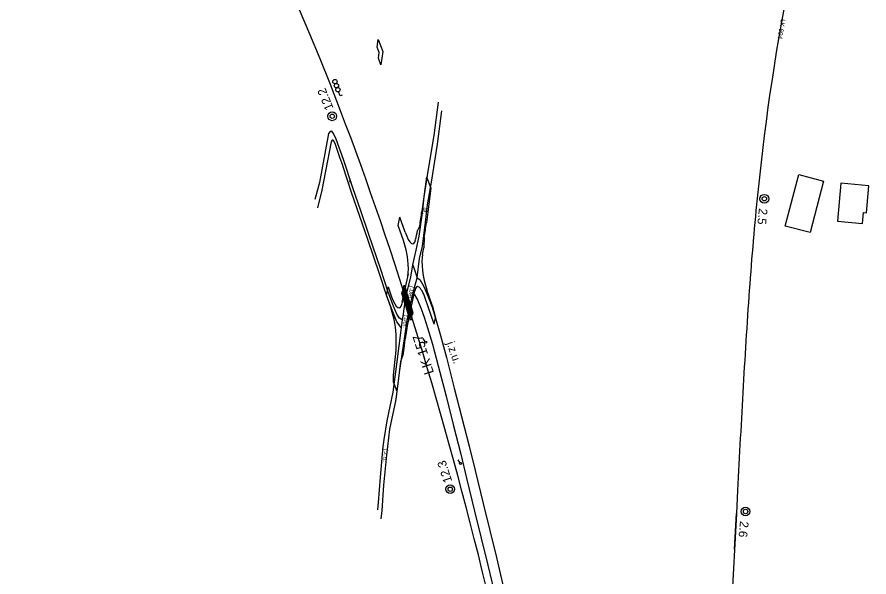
# Model space of a CAD drawing. Extents: x 6541740 to 6566395, y 5525066 to 5530361.
# Drawn here: x 6564521.7 to 6564717.7, y 5527661.2 to 5527790.1 of the extents above; entities that cross this region are included whole.
import ezdxf

# ---------------------------------------------------------------- set-up
doc = ezdxf.new("R2010")
doc.units = 0
for name, color, linetype in [('Domyślna', 7, 'Continuous'), ('ps_wymiarowanie', 7, 'Continuous'), ('TOR_PRZEK_P-teren istniejacy', 7, 'Continuous'), ('TOR_PS_OPIS_O-opisy odwodnienia', 7, 'Continuous'), ('TOR_PS_OPIS_T-opis geometrii -prostopadly', 7, 'Continuous'), ('TOR_PS_OPIS_T-symbole geometrii', 7, 'Continuous'), ('TOR_PS_OPIS_T-ukresy', 7, 'Continuous'), ('TOR_PS_T-rozjazdy projektowane', 7, 'Continuous'), ('TOR_PS_T-wypelnienia', 7, 'Continuous'), ('TOR_RAMKI-ramka+tabelka 1', 7, 'Continuous')]:
    doc.layers.add(name, color=color, linetype=linetype)

# ---------------------------------------------------------------- blocks, each defined once
blk = doc.blocks.new('4302_1')
at = {"layer": 'Domyślna'}
blk.add_line((0.25, -0.01), (1, -0.01), dxfattribs=at)
blk.add_circle((0, -0.01), 0.25, dxfattribs=at)
blk = doc.blocks.new('4010_1')
at = {"layer": 'Domyślna'}
for radius in [0.75, 0.375]:
    blk.add_circle((0, 0), radius, dxfattribs=at)
blk = doc.blocks.new('4091_3_1')
at = {"layer": 'Domyślna'}
blk.add_lwpolyline([(0.5, 0), (0, 0), (0, 1)], dxfattribs=at)
for centre in [(0, 3.5), (0, 2.5), (0, 1.5)]:
    blk.add_circle(centre, 0.5, dxfattribs=at)

msp = doc.modelspace()

# ---------------------------------------------------------------- linework, layer by layer
at = {"layer": 'Domyślna'}
for p, q in [((6564698.44, 5527741.98), (6564701.54, 5527753.86)), ((6564701.54, 5527753.86), (6564707.27, 5527752.36)), ((6564707.27, 5527752.36), (6564704.16, 5527740.47)), ((6564711.24, 5527751.83), (6564710.44, 5527743.12)), ((6564717.7, 5527751.24), (6564711.24, 5527751.83)), ((6564717.15, 5527745.07), (6564717.7, 5527751.24)), ((6564716.19, 5527742.59), (6564716.42, 5527745.14)), ((6564716.42, 5527745.14), (6564717.15, 5527745.07)), ((6564716.42, 5527745.14), (6564717.15, 5527745.07)), ((6564704.16, 5527740.47), (6564698.44, 5527741.98)), ((6564710.44, 5527743.12), (6564716.19, 5527742.59))]:
    msp.add_line(p, q, dxfattribs=at)
for points in [[(6564610.93, 5527727.83), (6564610.77, 5527727.27), (6564610.6, 5527727.79), (6564610.77, 5527728.35)], [(6564610.54, 5527726.53), (6564610.37, 5527725.97), (6564610.2, 5527726.49), (6564610.37, 5527727.05)], [(6564610.7, 5527726), (6564610.53, 5527725.44), (6564610.37, 5527725.96), (6564610.54, 5527726.52)], [(6564610.56, 5527726.59), (6564610.74, 5527727.2), (6564610.58, 5527727.72), (6564610.4, 5527727.11)], [(6564610.87, 5527725.48), (6564610.7, 5527724.92), (6564610.53, 5527725.44), (6564610.71, 5527726)], [(6564610.73, 5527726.07), (6564610.91, 5527726.67), (6564610.75, 5527727.19), (6564610.56, 5527726.59)], [(6564610.89, 5527725.55), (6564611.08, 5527726.15), (6564610.91, 5527726.67), (6564610.73, 5527726.07)], [(6564611.1, 5527727.3), (6564610.93, 5527726.74), (6564610.77, 5527727.26), (6564610.94, 5527727.82)], [(6564611.06, 5527725.02), (6564611.24, 5527725.62), (6564611.08, 5527726.14), (6564610.89, 5527725.55)], [(6564611.27, 5527726.77), (6564611.1, 5527726.22), (6564610.93, 5527726.74), (6564611.1, 5527727.3)], [(6564611.43, 5527726.25), (6564611.26, 5527725.69), (6564611.1, 5527726.21), (6564611.27, 5527726.77)], [(6564611.6, 5527725.72), (6564611.43, 5527725.17), (6564611.26, 5527725.69), (6564611.44, 5527726.24)], [(6564611.03, 5527724.95), (6564610.86, 5527724.4), (6564610.7, 5527724.92), (6564610.87, 5527725.48)], [(6564611.2, 5527724.43), (6564611.03, 5527723.88), (6564610.86, 5527724.4), (6564611.03, 5527724.95)], [(6564611.36, 5527723.91), (6564611.19, 5527723.36), (6564611.03, 5527723.88), (6564611.2, 5527724.43)], [(6564611.22, 5527724.5), (6564611.41, 5527725.1), (6564611.24, 5527725.62), (6564611.06, 5527725.02)], [(6564611.38, 5527723.97), (6564611.57, 5527724.57), (6564611.41, 5527725.09), (6564611.22, 5527724.5)], [(6564611.55, 5527723.45), (6564611.74, 5527724.04), (6564611.57, 5527724.57), (6564611.38, 5527723.97)], [(6564611.77, 5527725.19), (6564611.59, 5527724.64), (6564611.43, 5527725.16), (6564611.6, 5527725.71)], [(6564611.71, 5527722.92), (6564611.9, 5527723.51), (6564611.74, 5527724.04), (6564611.55, 5527723.45)], [(6564611.93, 5527724.66), (6564611.76, 5527724.11), (6564611.59, 5527724.63), (6564611.77, 5527725.18)], [(6564612.1, 5527724.13), (6564611.92, 5527723.58), (6564611.76, 5527724.11), (6564611.93, 5527724.65)], [(6564612.26, 5527723.6), (6564612.09, 5527723.05), (6564611.92, 5527723.58), (6564612.1, 5527724.12)], [(6564611.53, 5527723.38), (6564611.35, 5527722.83), (6564611.19, 5527723.36), (6564611.36, 5527723.9)], [(6564611.69, 5527722.86), (6564611.52, 5527722.31), (6564611.35, 5527722.83), (6564611.53, 5527723.38)], [(6564611.85, 5527722.33), (6564611.68, 5527721.79), (6564611.52, 5527722.31), (6564611.69, 5527722.85)], [(6564612.02, 5527721.8), (6564611.84, 5527721.26), (6564611.68, 5527721.79), (6564611.85, 5527722.33)], [(6564611.88, 5527722.4), (6564612.07, 5527722.99), (6564611.9, 5527723.51), (6564611.71, 5527722.92)], [(6564612.04, 5527721.87), (6564612.23, 5527722.46), (6564612.07, 5527722.98), (6564611.88, 5527722.4)], [(6564612.2, 5527721.34), (6564612.39, 5527721.93), (6564612.23, 5527722.45), (6564612.04, 5527721.87)], [(6564612.43, 5527723.06), (6564612.25, 5527722.52), (6564612.09, 5527723.05), (6564612.26, 5527723.59)], [(6564612.59, 5527722.53), (6564612.42, 5527721.99), (6564612.25, 5527722.52), (6564612.43, 5527723.06)], [(6564612.76, 5527722), (6564612.58, 5527721.46), (6564612.42, 5527721.99), (6564612.59, 5527722.53)], [(6564612.18, 5527721.28), (6564612.01, 5527720.74), (6564611.84, 5527721.26), (6564612.02, 5527721.8)], [(6564612.35, 5527720.74), (6564612.17, 5527720.21), (6564612.01, 5527720.73), (6564612.18, 5527721.27)], [(6564612.37, 5527720.82), (6564612.56, 5527721.4), (6564612.4, 5527721.92), (6564612.2, 5527721.34)]]:
    msp.add_lwpolyline(points, close=True, dxfattribs=at)
at = {"layer": 'ps_wymiarowanie'}
for p, q in [((6564698.44, 5527741.98), (6564701.54, 5527753.86)), ((6564701.54, 5527753.86), (6564707.27, 5527752.36)), ((6564707.27, 5527752.36), (6564704.16, 5527740.47)), ((6564711.24, 5527751.83), (6564710.44, 5527743.12)), ((6564717.7, 5527751.24), (6564711.24, 5527751.83)), ((6564717.15, 5527745.07), (6564717.7, 5527751.24)), ((6564716.19, 5527742.59), (6564716.42, 5527745.14)), ((6564704.16, 5527740.47), (6564698.44, 5527741.98)), ((6564710.44, 5527743.12), (6564716.19, 5527742.59))]:
    msp.add_line(p, q, dxfattribs=at)
msp.add_lwpolyline([(6564604.77, 5527784.94), (6564605.83, 5527782.2), (6564605.4, 5527779.14), (6564604.81, 5527780.67), (6564604.99, 5527781.99), (6564604.52, 5527783.2), (6564604.77, 5527784.94)], close=True, dxfattribs=at)
at = {"layer": 'TOR_PS_OPIS_T-symbole geometrii'}
for p, q in [((6564615.87, 5527753.36), (6564614.83, 5527745.36)), ((6564615.87, 5527753.36), (6564616.91, 5527750.73)), ((6564616.91, 5527750.73), (6564615.87, 5527742.72)), ((6564609.37, 5527742.11), (6564609.78, 5527744.01)), ((6564610.98, 5527740.55), (6564609.78, 5527744.01)), ((6564610.58, 5527738.65), (6564609.37, 5527742.11)), ((6564614.33, 5527742.01), (6564613.82, 5527740.98)), ((6564615.37, 5527739.41), (6564615.26, 5527736.95)), ((6564610.31, 5527724.43), (6564611.71, 5527730.99)), ((6564606.67, 5527726.02), (6564607.06, 5527727.97)), ((6564607.06, 5527727.97), (6564607.86, 5527725.7)), ((6564606.67, 5527726.02), (6564607.76, 5527722.95)), ((6564611.73, 5527720.32), (6564613.17, 5527727.06)), ((6564617.22, 5527723.74), (6564615.99, 5527727.3)), ((6564617.67, 5527719.38), (6564615.58, 5527725.4)), ((6564617.22, 5527723.74), (6564617.99, 5527720.88)), ((6564617.67, 5527719.38), (6564617.99, 5527720.88)), ((6564608.94, 5527713.39), (6564608.94, 5527716.27)), ((6564608.28, 5527707.63), (6564608.94, 5527713.39)), ((6564609.32, 5527705.05), (6564609.99, 5527710.81)), ((6564609.99, 5527710.81), (6564610.44, 5527712.21)), ((6564608.28, 5527705.96), (6564608.28, 5527707.63)), ((6564608.28, 5527705.96), (6564609.02, 5527704.11)), ((6564609.02, 5527704.11), (6564609.32, 5527705.05))]:
    msp.add_line(p, q, dxfattribs=at)
for centre, major_axis, start_param, end_param in [((6564585.65, 5527819.4), (18.3, -96.53), 0.594885, 0.650717), ((6564585.65, 5527819.4), (18.95, -99.97), 0.597483, 0.650717), ((6564611.67, 5527743.81), (1.12, -5.9), 5.249388, 6.809649), ((6564585.65, 5527819.4), (18.16, -95.79), 0.526464, 0.566013), ((6564609.88, 5527735.4), (-1.12, 5.9), 3.678592, 5.249388), ((6564585.65, 5527819.4), (19.09, -100.71), 0.539879, 0.566013), ((6564616.68, 5527730.55), (1.12, -5.9), 3.681472, 5.249388), ((6564614.89, 5527722.14), (-1.12, 5.9), 5.249388, 6.820185), ((6564608.53, 5527729.04), (-1.12, 5.9), 2.125121, 3.683821), ((6564639.59, 5527640.34), (-19.09, 100.71), 0.536999, 0.542229), ((6564607.09, 5527719.61), (-1.12, 5.9), 4.062824, 5.266713), ((6564639.59, 5527640.34), (-18.16, 95.79), 0.536999, 0.676252)]:
    msp.add_ellipse(centre, major_axis=major_axis, ratio=0.25, start_param=start_param, end_param=end_param, dxfattribs=at)
at = {"layer": 'TOR_PS_OPIS_T-ukresy'}
msp.add_lwpolyline([(6564686.78, 5527667.69), (6564686.77, 5527667.55), (6564687.2, 5527675.82), (6564686.1, 5527654.72), (6564685.57, 5527644.99), (6564685.2, 5527638.47), (6564683.75, 5527616), (6564683.32, 5527609.53), (6564682.86, 5527603.84), (6564682.23, 5527596.73), (6564681.75, 5527590.84), (6564681.22, 5527584.2), (6564680.78, 5527579.18), (6564680.28, 5527573.62), (6564679.91, 5527569.78), (6564679.34, 5527563.84), (6564678.87, 5527558.7), (6564678.31, 5527552.88), (6564677.6, 5527544.83), (6564676.77, 5527535.98), (6564675.28, 5527520.07)], dxfattribs=at)
at = {"layer": 'TOR_PS_T-rozjazdy projektowane'}
msp.add_line((6564687.47, 5527681.1), (6564687.2, 5527675.82), dxfattribs=at)
msp.add_lwpolyline([(6564691.7, 5527745.59), (6564691.57, 5527744.21), (6564691.44, 5527742.81), (6564691.31, 5527741.42), (6564691.19, 5527740.02), (6564691.07, 5527738.61), (6564690.95, 5527737.2), (6564690.83, 5527735.78), (6564690.71, 5527734.36), (6564690.6, 5527732.93), (6564690.49, 5527731.5), (6564690.38, 5527730.06), (6564690.27, 5527728.62), (6564690.17, 5527727.18), (6564690.06, 5527725.73), (6564689.96, 5527724.28), (6564689.86, 5527722.82), (6564689.76, 5527721.36), (6564689.66, 5527719.9), (6564689.56, 5527718.43), (6564689.47, 5527716.97), (6564689.38, 5527715.49), (6564689.28, 5527714.02), (6564689.19, 5527712.54), (6564689.1, 5527711.06), (6564689.01, 5527709.58), (6564688.93, 5527708.09), (6564688.84, 5527706.61), (6564688.76, 5527705.12), (6564688.67, 5527703.63), (6564688.59, 5527702.13), (6564688.5, 5527700.64), (6564688.42, 5527699.14), (6564688.34, 5527697.64), (6564688.26, 5527696.14), (6564688.18, 5527694.64), (6564688.1, 5527693.14), (6564688.02, 5527691.64), (6564687.94, 5527690.14), (6564687.86, 5527688.63), (6564687.78, 5527687.13), (6564687.71, 5527685.62), (6564687.63, 5527684.12), (6564687.55, 5527682.61), (6564687.47, 5527681.1)], dxfattribs=at)
for centre, major_axis, start_param, end_param in [((6564569.34, 5527586.52), (-55.31, 291.8), 4.493168, 6.182175), ((6564845.39, 5527381.16), (-94.98, 501.08), 0.382903, 0.710256)]:
    msp.add_ellipse(centre, major_axis=major_axis, ratio=0.25, start_param=start_param, end_param=end_param, dxfattribs=at)
at = {"layer": 'TOR_PS_T-wypelnienia'}
for points in [[(6564612.72, 5527733.09), (6564613.52, 5527736.43), (6564614.2, 5527739.64), (6564614.95, 5527745.04), (6564615.35, 5527748.7), (6564616.3, 5527754.61), (6564617.63, 5527762.86), (6564618.62, 5527770.52)], [(6564613.76, 5527730.09), (6564614.25, 5527734.51), (6564614.94, 5527737.33), (6564615.67, 5527742.89), (6564616.13, 5527746.89), (6564617.08, 5527752.54), (6564618.41, 5527760.84), (6564619.41, 5527768.55)], [(6564595.12, 5527762.03), (6564594.52, 5527763.34), (6564594.12, 5527763.83), (6564593.74, 5527763.78), (6564593.36, 5527763.27), (6564591.24, 5527751.99), (6564590.21, 5527748.07)], [(6564594.93, 5527760.74), (6564594.55, 5527761.58), (6564594.39, 5527761.77), (6564594.18, 5527761.75), (6564593.93, 5527761.4), (6564591.83, 5527750.27), (6564590.77, 5527746.21)], [(6564610.3, 5527720.4), (6564609.7, 5527720.79), (6564609.04, 5527721.71), (6564608.26, 5527723.53), (6564607.08, 5527726.76), (6564605.35, 5527732), (6564602.63, 5527740.03), (6564600.76, 5527745.49), (6564598.92, 5527750.8), (6564596.8, 5527757.31), (6564595.12, 5527762.03)], [(6564610.03, 5527718.65), (6564609.05, 5527719.95), (6564607.96, 5527722.58), (6564606.84, 5527725.59), (6564605.06, 5527730.97), (6564602.37, 5527738.92), (6564600.55, 5527744.16), (6564598.65, 5527749.7), (6564596.72, 5527755.64), (6564596.54, 5527756.19), (6564596.05, 5527757.56), (6564594.93, 5527760.74)], [(6564611.36, 5527726.61), (6564612.31, 5527730.21), (6564612.72, 5527733.09)], [(6564612.72, 5527733.09), (6564613.76, 5527730.09), (6564614.38, 5527729.67), (6564615.28, 5527728.07), (6564616.29, 5527725.68), (6564617.11, 5527723.51), (6564617.96, 5527720.79), (6564619.1, 5527716.81), (6564620.45, 5527711.69), (6564622.29, 5527704.66), (6564623.93, 5527698.16), (6564625.68, 5527691.3), (6564627.05, 5527685.69), (6564628.9, 5527678.1), (6564631.96, 5527665.61), (6564633.87, 5527657.66), (6564635.42, 5527651.33), (6564637.11, 5527644.34), (6564638.65, 5527637.96), (6564639.59, 5527634.04), (6564640.89, 5527628.43), (6564642.37, 5527622.28), (6564643.84, 5527616.37)], [(6564612.2, 5527724.01), (6564613.15, 5527727.86), (6564613.76, 5527730.09)], [(6564612.06, 5527723.45), (6564611.22, 5527726.11), (6564611.09, 5527725.66), (6564611.92, 5527723.01)], [(6564612.12, 5527723.64), (6564612.2, 5527724.01), (6564611.36, 5527726.61), (6564611.28, 5527726.31), (6564612.12, 5527723.64)], [(6564612.85, 5527726.65), (6564612.85, 5527726.65), (6564612.85, 5527726.65), (6564613.78, 5527725.01), (6564614.66, 5527722.91), (6564615.38, 5527721.01), (6564616.14, 5527718.58), (6564617.23, 5527714.78), (6564618.56, 5527709.76), (6564620.38, 5527702.79), (6564622.02, 5527696.3), (6564623.76, 5527689.48), (6564625.12, 5527683.92), (6564626.96, 5527676.33), (6564630.02, 5527663.86), (6564631.93, 5527655.91), (6564633.48, 5527649.57), (6564635.17, 5527642.6), (6564636.71, 5527636.22), (6564637.63, 5527632.35), (6564638.47, 5527628.69), (6564640.44, 5527620.5), (6564641.84, 5527614.69)], [(6564610.95, 5527725.15), (6564610.43, 5527721.25), (6564610.3, 5527720.4), (6564610.03, 5527718.65), (6564608.96, 5527710.21), (6564608.13, 5527703.75), (6564606.72, 5527697.14), (6564606.1, 5527692.8), (6564605.87, 5527691.19), (6564605.19, 5527684.16), (6564604.79, 5527678.34), (6564604.61, 5527676.66)], [(6564611.87, 5527722.83), (6564611.04, 5527725.47), (6564610.95, 5527725.15), (6564611.79, 5527722.55), (6564611.87, 5527722.83)], [(6564611.79, 5527722.55), (6564611.2, 5527719.25), (6564610.79, 5527716.58), (6564609.6, 5527708.29), (6564608.8, 5527702.03), (6564607.41, 5527695.18), (6564606.68, 5527689.2), (6564605.99, 5527682.33), (6564605.59, 5527676.49), (6564605.37, 5527674.53)], [(6564611.92, 5527723.01), (6564612.06, 5527723.45)]]:
    msp.add_lwpolyline(points, dxfattribs=at)

# ---------------------------------------------------------------- block references
at = {"layer": 'Domyślna'}
for p, xscale, yscale, rotation in [((6564615.67, 5527715.25), 0.9999999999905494, 1.000000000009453, 125.5006914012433), ((6564623.71, 5527687.31), 0.9999999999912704, 1.0000000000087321, 123.0582760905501)]:
    msp.add_blockref('4302_1', p, dxfattribs=dict(at, xscale=xscale, yscale=yscale, rotation=rotation))
at = {"layer": 'TOR_PS_OPIS_T-opis geometrii -prostopadly', "xscale": 1.0000000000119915, "yscale": 0.9999999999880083, "rotation": 19.991725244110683}
msp.add_blockref('4091_3_1', (6564596, 5527771.98), dxfattribs=at)
at = {"layer": 'TOR_RAMKI-ramka+tabelka 1', "xscale": 1.3459632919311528}
for p, yscale, rotation in [((6564594.2, 5527767.27), 1.3459632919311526, -52.79375126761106), ((6564621.34, 5527681.38), 1.3459632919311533, -57.16039467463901)]:
    msp.add_blockref('4010_1', p, dxfattribs=dict(at, yscale=yscale, rotation=rotation))
at = {"layer": 'TOR_RAMKI-ramka+tabelka 1', "xscale": 1.345963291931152, "yscale": 1.345963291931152}
for p in [(6564693.63, 5527748.28), (6564689.3, 5527676.24)]:
    msp.add_blockref('4010_1', p, dxfattribs=at)

# ---------------------------------------------------------------- texts
at = {"layer": 'TOR_PRZEK_P-teren istniejacy'}
for s, height, rotation, p in [('dr.', 0.565, 286.7579, (6564597.99, 5527752.5)), ('dr.', 0.934, 265.9129, (6564615.21, 5527746.27)), ('j.bet.', 1.091, 257.548, (6564612.22, 5527728.22)), ('j.bet.', 1.005, 262.9217, (6564610.79, 5527721.5)), ('j.z.u.', 1.843, 289.4033, (6564620.47, 5527715.02)), ('j.z.u.', 1.015, 262.4269, (6564606.23, 5527690.64))]:
    msp.add_text(s, height=height, rotation=rotation, dxfattribs=at).set_placement(p)
at = {"layer": 'TOR_PS_OPIS_O-opisy odwodnienia'}
for s, height, rotation, p in [('LK 694', 1.06, 259.8398, (6564697.47, 5527789.74)), ('LK 157', 2.234, 107.5284, (6564617.62, 5527708.2))]:
    msp.add_text(s, height=height, rotation=rotation, dxfattribs=at).set_placement(p)
at = {"layer": 'TOR_RAMKI-ramka+tabelka 1'}
for s, rotation, p in [('12.2', 112.3411, (6564594.53, 5527769.16)), ('2.5', 264.2557, (6564692.39, 5527746.13)), ('12.3', 107.9745, (6564621.82, 5527683.23)), ('2.6', 264.132, (6564688.05, 5527674.09))]:
    msp.add_text(s, height=2, rotation=rotation, dxfattribs=at).set_placement(p)

doc.saveas('drawing.dxf')
